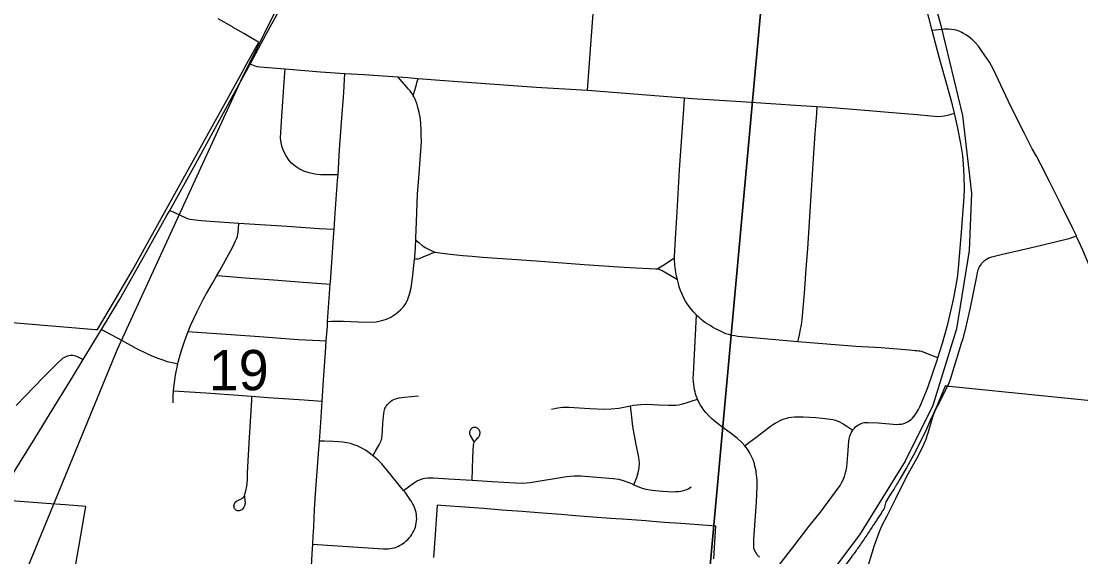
# Model space of a CAD drawing. Extents: x -1.4 to 35.4, y 0 to 22.
# Drawn here: x 19.136 to 20.238, y 16.113 to 16.67 of the extents above; entities that cross this region are included whole.
import ezdxf

# ---------------------------------------------------------------- set-up
doc = ezdxf.new("R2010")
doc.units = 0
for name, color, linetype in [('GM_X_City_Street', 7, 'Continuous'), ('GM_X_Corporation', 7, 'Continuous'), ('GM_X_County_Road', 7, 'Continuous'), ('GM_X_Rail_Line', 7, 'Continuous'), ('GM_X_Section', 7, 'Continuous'), ('GM_X_Section_Text', 7, 'Continuous'), ('GM_X_Township_Road', 7, 'Continuous'), ('GM_X_US_Route', 7, 'Continuous')]:
    doc.layers.add(name, color=color, linetype=linetype)

msp = doc.modelspace()

# ---------------------------------------------------------------- linework, layer by layer
at = {"layer": 'GM_X_City_Street'}
for points in [[(19.7254, 16.598), (19.7289, 16.6451), (19.7327, 16.6964), (19.7331, 16.7009), (19.7365, 16.7523), (19.7397, 16.7955), (19.7414, 16.8196), (19.7449, 16.8622), (19.7475, 16.8927), (19.7497, 16.9277), (19.7521, 16.968), (19.7538, 16.9977), (19.7566, 17.0405), (19.7591, 17.0733), (19.7625, 17.1159), (19.7647, 17.1446), (19.7667, 17.1814), (19.767, 17.1866), (19.7678, 17.2019), (19.7681, 17.2076)], [(19.9208, 16.0996), (19.9398, 16.124), (19.9555, 16.1444), (19.9674, 16.1595), (19.9881, 16.1873), (19.9899, 16.1905), (19.9911, 16.1932), (19.9924, 16.1964), (19.9933, 16.1993), (19.9942, 16.2029), (19.9948, 16.2064), (19.9959, 16.2191), (19.9971, 16.2332), (19.9974, 16.2358), (19.9981, 16.2386), (19.9987, 16.2402), (19.9994, 16.2419), (20.0004, 16.2436), (20.0012, 16.2447), (20.0016, 16.2454), (20.0028, 16.2468), (20.004, 16.248), (20.0054, 16.2491), (20.0069, 16.2502), (20.0084, 16.251), (20.01, 16.2517), (20.0116, 16.2522), (20.0133, 16.2526), (20.0153, 16.2528), (20.017, 16.2528), (20.0275, 16.2523), (20.0392, 16.2513), (20.0468, 16.2507), (20.049, 16.2508), (20.0513, 16.251), (20.0532, 16.2514), (20.0551, 16.252), (20.0567, 16.2527), (20.0586, 16.2536), (20.0602, 16.2547), (20.0617, 16.2559), (20.0632, 16.2572), (20.0646, 16.2588), (20.066, 16.2607), (20.0674, 16.2628), (20.0693, 16.2662), (20.0707, 16.2689), (20.0748, 16.2781), (20.079, 16.2891), (20.0891, 16.3185), (20.0895, 16.3197), (20.0944, 16.3351), (20.0998, 16.355), (20.1052, 16.3773), (20.1066, 16.384), (20.1081, 16.3914), (20.11, 16.4031), (20.1112, 16.413), (20.1139, 16.4458), (20.117, 16.4867), (20.1173, 16.4954), (20.1171, 16.5085), (20.1164, 16.521), (20.1154, 16.5303), (20.1136, 16.5426), (20.1105, 16.5585), (20.1068, 16.574), (20.1047, 16.5827), (20.0971, 16.6103), (20.0908, 16.6324), (20.0835, 16.66), (20.0684, 16.7195)], [(19.3745, 16.6251), (19.3759, 16.6246), (19.3795, 16.6233), (19.3819, 16.6227), (19.3846, 16.6222), (19.4109, 16.6201), (19.4478, 16.6172), (19.473, 16.6155), (19.4929, 16.6142), (19.528, 16.6118), (19.5384, 16.6111), (19.5492, 16.6103), (19.5719, 16.6086), (19.624, 16.6048), (19.672, 16.6013), (19.7254, 16.598), (19.8262, 16.5901), (19.8343, 16.5895), (19.8849, 16.5862), (19.9469, 16.5822), (19.9641, 16.581), (19.9841, 16.5796), (20.0094, 16.5776), (20.0465, 16.5745), (20.068, 16.5727), (20.0897, 16.5708), (20.0934, 16.571), (20.0963, 16.5715), (20.0996, 16.5721), (20.1024, 16.5729), (20.1068, 16.574)], [(19.4659, 16.51), (19.4612, 16.51), (19.4531, 16.51), (19.4475, 16.5102), (19.4419, 16.5108), (19.4358, 16.5121), (19.4305, 16.5139), (19.4255, 16.5164), (19.4213, 16.5191), (19.4175, 16.5223), (19.4152, 16.5251), (19.412, 16.5297), (19.4097, 16.5342), (19.4079, 16.5389), (19.4067, 16.5432), (19.4063, 16.5459), (19.4061, 16.5483), (19.4073, 16.5711), (19.41, 16.6065), (19.4106, 16.6159), (19.4109, 16.6201)], [(19.4509, 16.2965), (19.4527, 16.3255), (19.4536, 16.3374), (19.4548, 16.3527), (19.4551, 16.3576), (19.4577, 16.3963), (19.4579, 16.3984), (19.4612, 16.4449), (19.4618, 16.4536), (19.463, 16.4702), (19.4655, 16.5043), (19.4659, 16.51), (19.4676, 16.5364), (19.4694, 16.5645), (19.472, 16.5957), (19.4727, 16.6092), (19.473, 16.6155)], [(19.4551, 16.3576), (19.4592, 16.3578), (19.461, 16.3578), (19.4715, 16.3579), (19.4869, 16.3572), (19.4993, 16.357), (19.5055, 16.3574), (19.5116, 16.3586), (19.5164, 16.3601), (19.5208, 16.3622), (19.526, 16.3656), (19.5309, 16.3696), (19.5338, 16.3727), (19.5363, 16.3763), (19.5385, 16.3807), (19.5403, 16.386), (19.5418, 16.3927), (19.5432, 16.4025), (19.5455, 16.4225), (19.5456, 16.4233), (19.5462, 16.4307), (19.5464, 16.4325), (19.5465, 16.4356), (19.5469, 16.442), (19.5468, 16.4445), (19.5474, 16.4609), (19.5487, 16.4904), (19.5498, 16.5066), (19.5518, 16.5305), (19.5525, 16.5393), (19.5526, 16.5455), (19.5525, 16.5505), (19.5524, 16.5561), (19.552, 16.5636), (19.5513, 16.57), (19.5503, 16.5748), (19.549, 16.5799), (19.5481, 16.583), (19.5472, 16.5859), (19.5461, 16.5886), (19.5451, 16.5908), (19.5441, 16.5923), (19.5436, 16.5934), (19.5421, 16.5955), (19.5408, 16.5973), (19.5393, 16.5992), (19.5376, 16.6011), (19.5304, 16.6091), (19.528, 16.6118)], [(19.5441, 16.5923), (19.5455, 16.5971), (19.547, 16.6024), (19.5482, 16.6069), (19.5492, 16.6103)], [(20.0895, 16.3197), (20.077, 16.3248), (20.0728, 16.3263), (20.071, 16.3267), (20.0694, 16.3269), (20.0676, 16.3271), (20.066, 16.3273), (20.0601, 16.3278), (20.0306, 16.3301), (20.0042, 16.3318), (19.9439, 16.3366), (19.9403, 16.3369), (19.8816, 16.3422), (19.8784, 16.3426), (19.875, 16.3432), (19.8722, 16.344), (19.8693, 16.3449), (19.8664, 16.3462), (19.8635, 16.3475), (19.8607, 16.3489), (19.8578, 16.3504), (19.8551, 16.3519), (19.8527, 16.3534), (19.8503, 16.3548), (19.8479, 16.3563), (19.8457, 16.358), (19.8432, 16.3599), (19.8409, 16.362), (19.8387, 16.3643), (19.8358, 16.3673), (19.8333, 16.3702), (19.8309, 16.3733), (19.8277, 16.3779), (19.8255, 16.382), (19.8237, 16.3861), (19.8221, 16.39), (19.8207, 16.3936), (19.8198, 16.397), (19.8188, 16.4014), (19.818, 16.4048), (19.8168, 16.4111), (19.8162, 16.4164), (19.8159, 16.4214), (19.8158, 16.4238), (19.8157, 16.4248), (19.8169, 16.444), (19.8186, 16.4715), (19.8211, 16.5151), (19.8258, 16.5836), (19.8262, 16.5901)], [(19.9439, 16.3366), (19.9446, 16.3393), (19.9458, 16.3439), (19.9469, 16.3492), (19.9479, 16.3541), (19.9485, 16.3596), (19.9508, 16.3871), (19.9526, 16.4124), (19.9543, 16.4334), (19.9582, 16.4941), (19.96, 16.5217), (19.9621, 16.5529), (19.9636, 16.5738), (19.9641, 16.581)], [(19.2909, 16.4731), (19.295, 16.4711), (19.3077, 16.4652), (19.3095, 16.4646), (19.3118, 16.464), (19.3236, 16.4625), (19.3428, 16.4612), (19.3629, 16.4599), (19.413, 16.4566), (19.4462, 16.4544), (19.4618, 16.4536)], [(19.2944, 16.2731), (19.2946, 16.2797), (19.2949, 16.2854), (19.2955, 16.2918), (19.297, 16.3019), (19.2993, 16.3137), (19.2996, 16.3152), (19.3018, 16.3229), (19.3039, 16.3296), (19.3065, 16.3378), (19.3101, 16.3473), (19.3127, 16.3542), (19.319, 16.3673), (19.3259, 16.3812), (19.329, 16.3866), (19.335, 16.3967), (19.34, 16.4054), (19.343, 16.4106), (19.3564, 16.4352), (19.3593, 16.4414), (19.3603, 16.4436), (19.3612, 16.446), (19.3618, 16.4484), (19.3621, 16.4509), (19.3624, 16.454), (19.3629, 16.4599)], [(19.5469, 16.442), (19.5498, 16.4396), (19.5537, 16.4363), (19.5551, 16.4354), (19.5566, 16.4345), (19.5585, 16.4334), (19.5606, 16.4324), (19.5636, 16.4312), (19.5668, 16.4298), (19.5718, 16.4291), (19.5772, 16.4283), (19.5828, 16.4276), (19.5892, 16.4268), (19.5958, 16.4262), (19.6053, 16.4254), (19.6162, 16.4245), (19.6466, 16.4223), (19.672, 16.4205), (19.7217, 16.417), (19.7576, 16.4145), (19.7754, 16.4134), (19.7896, 16.4127), (19.7963, 16.4124), (19.7979, 16.4122), (19.7997, 16.4119), (19.8013, 16.4114), (19.8028, 16.4106), (19.8155, 16.4033), (19.8188, 16.4014)], [(19.5455, 16.4225), (19.5471, 16.4226), (19.5488, 16.4228), (19.5505, 16.4232), (19.555, 16.425), (19.5605, 16.4272), (19.5636, 16.4286), (19.5668, 16.4298)], [(19.7979, 16.4122), (19.8011, 16.4143), (19.8052, 16.417), (19.8109, 16.4207), (19.8158, 16.4238)], [(19.34, 16.4054), (19.3447, 16.405), (19.3695, 16.403), (19.3987, 16.4008), (19.4297, 16.3986), (19.4533, 16.3967), (19.4577, 16.3963)], [(19.9042, 16.1126), (19.9017, 16.1152), (19.9002, 16.1175), (19.899, 16.1199), (19.8984, 16.1221), (19.8981, 16.1243), (19.8981, 16.1276), (19.8984, 16.1313), (19.901, 16.1698), (19.9015, 16.1783), (19.9018, 16.1863), (19.9018, 16.1897), (19.9016, 16.1925), (19.9014, 16.1955), (19.9011, 16.1981), (19.9008, 16.2004), (19.9005, 16.2024), (19.9, 16.205), (19.8994, 16.2074), (19.8989, 16.2096), (19.8983, 16.2116), (19.8974, 16.2138), (19.8965, 16.216), (19.8952, 16.2187), (19.8937, 16.2216), (19.8917, 16.2248), (19.889, 16.2284), (19.8857, 16.2318), (19.8809, 16.2363), (19.8738, 16.2419), (19.8648, 16.2482), (19.8604, 16.2515), (19.8566, 16.2547), (19.8541, 16.2569), (19.8517, 16.2593), (19.8483, 16.2629), (19.8464, 16.2655), (19.8444, 16.2682), (19.8427, 16.2707), (19.8415, 16.273), (19.8397, 16.277), (19.8393, 16.278), (19.8384, 16.2803), (19.8376, 16.2826), (19.8371, 16.2846), (19.8365, 16.2868), (19.8361, 16.2895), (19.8357, 16.2921), (19.8354, 16.2954), (19.8353, 16.2988), (19.8354, 16.303), (19.8387, 16.3643)], [(19.2198, 16.3493), (19.2416, 16.3378), (19.2558, 16.33), (19.2686, 16.3237), (19.2741, 16.3214), (19.2795, 16.3192), (19.2837, 16.3177), (19.2883, 16.3162), (19.2917, 16.3153), (19.2952, 16.3145), (19.2993, 16.3137)], [(19.3101, 16.3473), (19.3144, 16.347), (19.3547, 16.3441), (19.3844, 16.342), (19.4243, 16.3388), (19.4469, 16.3377), (19.4536, 16.3374)], [(19.1314, 16.2702), (19.1596, 16.2997), (19.1745, 16.3147), (19.1787, 16.3185), (19.1802, 16.3197), (19.1817, 16.3206), (19.1831, 16.3214), (19.1845, 16.3219), (19.186, 16.3223), (19.1875, 16.3226), (19.1887, 16.3227), (19.19, 16.3226), (19.1914, 16.3223), (19.193, 16.3219), (19.194, 16.3215), (19.1988, 16.3192), (19.2009, 16.3182)], [(19.2949, 16.2854), (19.3005, 16.2851), (19.3286, 16.2834), (19.3764, 16.28), (19.3931, 16.2788), (19.4306, 16.2761), (19.4446, 16.2752), (19.4494, 16.2748)], [(19.3687, 16.176), (19.3691, 16.171), (19.3692, 16.1697), (19.3692, 16.1689), (19.3691, 16.1681), (19.3689, 16.1671), (19.3686, 16.166), (19.3682, 16.1652), (19.3678, 16.1645), (19.3671, 16.1635), (19.3664, 16.1626), (19.3658, 16.162), (19.3649, 16.1615), (19.364, 16.1611), (19.3632, 16.1609), (19.3623, 16.1609), (19.3613, 16.1609), (19.3605, 16.1612), (19.3599, 16.1615), (19.3594, 16.162), (19.3588, 16.1626), (19.3584, 16.1634), (19.358, 16.1642), (19.3578, 16.1653), (19.3577, 16.1664), (19.3578, 16.1673), (19.3581, 16.1682), (19.3585, 16.169), (19.359, 16.1698), (19.3604, 16.1708), (19.3617, 16.1716), (19.363, 16.1723), (19.3655, 16.1733), (19.3663, 16.1739), (19.3671, 16.1747), (19.3678, 16.1755), (19.3683, 16.1761), (19.3687, 16.1768), (19.3701, 16.1815), (19.371, 16.1865), (19.3716, 16.1931), (19.3719, 16.2004), (19.3737, 16.2371), (19.3761, 16.2754), (19.3764, 16.28)], [(19.5022, 16.2181), (19.5049, 16.223), (19.5085, 16.2296), (19.5104, 16.233), (19.5109, 16.2343), (19.5113, 16.2357), (19.5115, 16.237), (19.5117, 16.2385), (19.5122, 16.2448), (19.5126, 16.2521), (19.5131, 16.2588), (19.5134, 16.2618), (19.5138, 16.2644), (19.5141, 16.2659), (19.5147, 16.2672), (19.5153, 16.2684), (19.5161, 16.2696), (19.5174, 16.2713), (19.5189, 16.273), (19.5206, 16.2746), (19.5222, 16.2759), (19.524, 16.2767), (19.5257, 16.2773), (19.5293, 16.2783), (19.5349, 16.2789), (19.5494, 16.2803)], [(19.6877, 16.2664), (19.6943, 16.268), (19.6992, 16.2686), (19.706, 16.2687), (19.7277, 16.2673), (19.7425, 16.2665), (19.75, 16.2667), (19.758, 16.2676), (19.7699, 16.2699), (19.7732, 16.2706), (19.7806, 16.2715), (19.788, 16.2716), (19.7991, 16.2709), (19.8096, 16.2705), (19.8132, 16.2705), (19.8171, 16.2708), (19.82, 16.2711), (19.8232, 16.2717), (19.8256, 16.2723), (19.8278, 16.2731), (19.833, 16.2748), (19.8397, 16.277)], [(19.7736, 16.188), (19.7757, 16.1932), (19.7767, 16.1955), (19.7781, 16.2002), (19.779, 16.2057), (19.7792, 16.2107), (19.7786, 16.2162), (19.7756, 16.2314), (19.7725, 16.2485), (19.7709, 16.2614), (19.7699, 16.2699)], [(19.889, 16.2284), (19.8928, 16.2314), (19.9003, 16.2371), (19.9154, 16.2487), (19.9178, 16.2503), (19.9204, 16.2519), (19.9232, 16.2535), (19.9255, 16.2547), (19.9278, 16.2556), (19.9299, 16.2563), (19.9324, 16.2571), (19.9348, 16.2577), (19.9373, 16.2581), (19.9405, 16.2584), (19.9448, 16.2587), (19.9497, 16.2585), (19.9626, 16.2577), (19.9694, 16.2572), (19.978, 16.2561), (19.9805, 16.2556), (19.9833, 16.2549), (19.9872, 16.2535), (19.9913, 16.2513), (19.9948, 16.249), (20.0012, 16.2447)], [(19.6052, 16.1928), (19.6062, 16.2163), (19.6069, 16.2293), (19.607, 16.2306), (19.6073, 16.2317), (19.6076, 16.2326), (19.6081, 16.2334), (19.6094, 16.2347), (19.6101, 16.2355), (19.6109, 16.2361), (19.6116, 16.2369), (19.6123, 16.2378), (19.6126, 16.2383), (19.6129, 16.2389), (19.6133, 16.2398), (19.6135, 16.2407), (19.6136, 16.2416), (19.6136, 16.2425), (19.6134, 16.2434), (19.6131, 16.2443), (19.6126, 16.2451), (19.612, 16.2458), (19.6114, 16.2464), (19.6107, 16.2469), (19.6099, 16.2472), (19.6091, 16.2475), (19.6081, 16.2476), (19.6073, 16.2475), (19.6065, 16.2474), (19.6058, 16.2472), (19.605, 16.2467), (19.6043, 16.2461), (19.6038, 16.2454), (19.6033, 16.2445), (19.6029, 16.2437), (19.6027, 16.2428), (19.6026, 16.2419), (19.6027, 16.241), (19.6029, 16.2401), (19.6032, 16.2392), (19.6071, 16.2325)], [(19.4398, 16.1262), (19.4446, 16.1258), (19.513, 16.1214), (19.5156, 16.1213), (19.5179, 16.1214), (19.5202, 16.1216), (19.5222, 16.1219), (19.5246, 16.1224), (19.5264, 16.123), (19.5282, 16.1238), (19.5298, 16.1247), (19.5319, 16.1259), (19.5333, 16.1269), (19.5349, 16.128), (19.5368, 16.1296), (19.5386, 16.1312), (19.54, 16.1328), (19.5415, 16.1345), (19.5427, 16.1363), (19.5438, 16.1382), (19.5447, 16.1401), (19.5456, 16.1421), (19.5463, 16.144), (19.5468, 16.1462), (19.5473, 16.1482), (19.5476, 16.1504), (19.5477, 16.1529), (19.5476, 16.1547), (19.5474, 16.1568), (19.547, 16.159), (19.5464, 16.1612), (19.5458, 16.1631), (19.5449, 16.1653), (19.5438, 16.1677), (19.5423, 16.1704), (19.5407, 16.1731), (19.5356, 16.1801), (19.534, 16.1821), (19.5282, 16.1893), (19.5207, 16.1983), (19.5113, 16.2096), (19.5076, 16.2134), (19.5028, 16.2177), (19.5022, 16.2181), (19.4997, 16.2201), (19.4968, 16.2221), (19.4943, 16.2238), (19.4919, 16.2254), (19.4887, 16.2271), (19.4858, 16.2283), (19.4823, 16.2296), (19.4787, 16.2307), (19.4749, 16.2315), (19.4709, 16.2322), (19.4663, 16.2327), (19.4609, 16.233), (19.452, 16.2332), (19.4466, 16.2333)], [(19.534, 16.1821), (19.5392, 16.1858), (19.5444, 16.1896), (19.5465, 16.191), (19.5487, 16.1922), (19.551, 16.1932), (19.5534, 16.194), (19.5563, 16.1947), (19.5592, 16.195), (19.5653, 16.195), (19.5807, 16.1942), (19.6052, 16.1928), (19.626, 16.1913), (19.6506, 16.1898), (19.6576, 16.1895), (19.6617, 16.1899), (19.6656, 16.1904), (19.7036, 16.1964), (19.7116, 16.1972), (19.7185, 16.1972), (19.7519, 16.1946), (19.758, 16.1936), (19.7634, 16.1921), (19.7709, 16.1891), (19.7736, 16.188), (19.7812, 16.1847), (19.7836, 16.184), (19.7859, 16.1833), (19.7927, 16.1822), (19.8032, 16.1812), (19.8144, 16.1807), (19.8173, 16.1808), (19.8199, 16.181), (19.8223, 16.1813), (19.8242, 16.1817), (19.8264, 16.1823), (19.8283, 16.183), (19.8301, 16.1838), (19.8317, 16.1847), (19.8332, 16.1857)]]:
    msp.add_lwpolyline(points, dxfattribs=at)
at = {"layer": 'GM_X_Corporation'}
for points in [[(19.0526, 16.3628), (19.2136, 16.3494), (19.2157, 16.3492), (19.2335, 16.3792), (19.2523, 16.4111), (19.3647, 16.6139), (19.3707, 16.6249), (19.3836, 16.648), (19.3816, 16.6491), (19.375, 16.6529), (19.3681, 16.6568), (19.3568, 16.6633), (19.356, 16.6637), (19.3412, 16.6722)], [(20.307, 16.2693), (20.1972, 16.2805), (20.1012, 16.2902), (20.1008, 16.2902), (20.0993, 16.2904), (20.0993, 16.2904), (20.099, 16.2904), (20.0988, 16.2905), (20.0984, 16.2905), (20.0974, 16.2906), (20.0973, 16.2906), (20.0972, 16.2904), (20.093, 16.2803), (20.0881, 16.2688), (20.0834, 16.2583), (20.0829, 16.2572), (20.0828, 16.257), (20.0779, 16.2458), (20.0713, 16.2322), (20.0644, 16.2188), (20.0571, 16.2056), (20.0494, 16.1926), (20.0494, 16.1926), (20.0482, 16.1907), (20.0482, 16.1907), (20.0468, 16.1883), (20.0467, 16.1882), (20.0454, 16.1861), (20.0453, 16.1859), (20.044, 16.1838), (20.044, 16.1838), (20.0426, 16.1816), (20.0426, 16.1815), (20.0425, 16.1814), (20.0412, 16.1793), (20.0411, 16.1792), (20.0397, 16.177), (20.0397, 16.1769), (20.0384, 16.1749), (20.0383, 16.1747), (20.0369, 16.1726), (20.0369, 16.1724), (20.0355, 16.1702), (20.0337, 16.1632), (20.0322, 16.1608), (20.0321, 16.1607), (20.0306, 16.1584), (20.0305, 16.1582), (20.0289, 16.1558), (20.0289, 16.1557), (20.0273, 16.1533), (20.0273, 16.1532), (20.0257, 16.1509), (20.0257, 16.1508), (20.0241, 16.1484), (20.0241, 16.1483), (20.024, 16.1482), (20.0225, 16.1459), (20.0224, 16.1458), (20.021, 16.1435), (20.0209, 16.1435), (20.0209, 16.1434), (20.0193, 16.141), (20.0185, 16.1397), (20.0184, 16.1396), (20.0175, 16.1383), (20.0175, 16.1382), (20.0166, 16.1369), (20.0166, 16.1368), (20.0156, 16.1355), (20.0156, 16.1354), (20.0147, 16.1341), (20.0139, 16.1328), (20.0138, 16.1327), (20.0129, 16.1313), (20.0128, 16.1313), (20.0119, 16.1299), (20.0119, 16.1299), (20.011, 16.1286), (20.0109, 16.1285), (20.01, 16.1272), (20.0091, 16.1259), (20.0091, 16.1258), (20.0081, 16.1245), (20.0081, 16.1244), (20.0072, 16.1231), (20.0071, 16.1231), (20.0062, 16.1217), (20.0061, 16.1217), (20.0052, 16.1204), (20.0043, 16.1191), (20.0042, 16.119), (20.0033, 16.1177), (20.0033, 16.1176), (20.0023, 16.1163), (20.0023, 16.1163), (20.0013, 16.115), (20.0013, 16.1149), (20.0003, 16.1136), (20.0002, 16.1134), (20.0002, 16.1134), (19.9873, 16.0962)], [(19.1911, 16.0935), (19.1966, 16.1252), (19.2036, 16.1654), (19.1823, 16.167), (19.1625, 16.1685), (19.1214, 16.1716)], [(19.8567, 16.1109), (19.8584, 16.1401), (19.8587, 16.1443), (19.8587, 16.1448), (19.8545, 16.1451), (19.8222, 16.1475), (19.8052, 16.1488), (19.793, 16.1497), (19.7859, 16.1503), (19.7665, 16.1517), (19.7614, 16.1521), (19.7547, 16.1526), (19.7493, 16.153), (19.7308, 16.1544), (19.7127, 16.1558), (19.698, 16.1569), (19.6785, 16.1584), (19.6573, 16.16), (19.6414, 16.1612), (19.6364, 16.1616), (19.6171, 16.1631), (19.5979, 16.1646), (19.5774, 16.1662), (19.569, 16.1668), (19.5669, 16.1362), (19.5653, 16.1122)]]:
    msp.add_lwpolyline(points, dxfattribs=at)
at = {"layer": 'GM_X_County_Road'}
msp.add_line((20.0935, 16.661), (20.0835, 16.66), dxfattribs=at)
for points in [[(20.2336, 16.4466), (20.23, 16.4543), (20.2178, 16.4787), (20.2057, 16.5032), (20.1963, 16.5214), (20.192, 16.5293), (20.1877, 16.5372), (20.1792, 16.5538), (20.1655, 16.5809), (20.1473, 16.6194), (20.1432, 16.627), (20.1386, 16.6342), (20.1347, 16.6396), (20.1317, 16.6437), (20.1281, 16.6479), (20.1259, 16.65), (20.1236, 16.652), (20.1215, 16.6538), (20.1188, 16.6557), (20.1164, 16.6571), (20.1146, 16.6581), (20.1126, 16.6589), (20.1107, 16.6597), (20.1085, 16.6603), (20.1065, 16.6608), (20.1037, 16.6612), (20.1009, 16.6614), (20.0986, 16.6614), (20.0966, 16.6613), (20.0935, 16.661)], [(20.3068, 16.2697), (20.2994, 16.287), (20.2958, 16.2962), (20.2893, 16.3128), (20.2777, 16.3409), (20.2617, 16.3793), (20.252, 16.4036), (20.2405, 16.4316), (20.2342, 16.4453), (20.2336, 16.4466)]]:
    msp.add_lwpolyline(points, dxfattribs=at)
at = {"layer": 'GM_X_Rail_Line'}
for points in [[(19.8725, 17.517), (19.8502, 17.4998), (19.8335, 17.4746), (19.6736, 17.192), (19.4735, 16.8265), (19.3645, 16.6075), (19.2362, 16.3284), (19.0972, 15.9915), (19.0413, 15.8576), (19.0265, 15.8157), (18.9943, 15.721), (18.9766, 15.6329), (18.898, 15.2663)], [(19.8725, 17.517), (19.8957, 17.4209), (20.0339, 16.8779), (20.0928, 16.6653), (20.1153, 16.5716), (20.1244, 16.491), (20.1222, 16.4315), (20.1089, 16.3501), (20.0842, 16.2702), (20.0556, 16.2126), (20.0082, 16.1358), (19.9584, 16.07), (19.8883, 15.9911), (19.7786, 15.8725), (19.6754, 15.7607), (19.6249, 15.6997), (19.5748, 15.6194), (19.5405, 15.5353), (19.507, 15.4036), (19.4789, 15.286)]]:
    msp.add_lwpolyline(points, dxfattribs=at)
at = {"layer": 'GM_X_Section'}
msp.add_lwpolyline([(19.9161, 16.7998), (19.823, 15.7773), (18.8122, 15.8676), (18.8977, 16.8845)], close=True, dxfattribs=at)
msp.add_lwpolyline([(19.823, 15.7773), (19.9161, 16.7998)], dxfattribs=at)
at = {"layer": 'GM_X_Township_Road'}
msp.add_line((19.4494, 16.2748), (19.4509, 16.2965), dxfattribs=at)
for points in [[(20.0995, 16.29), (20.1013, 16.2938), (20.1029, 16.2978), (20.1081, 16.3147), (20.1118, 16.3271), (20.1143, 16.335), (20.1159, 16.3399), (20.1188, 16.3506), (20.1221, 16.3658), (20.1231, 16.3706), (20.1301, 16.4045), (20.1308, 16.4086), (20.1316, 16.4114), (20.1321, 16.4128), (20.1326, 16.414), (20.1338, 16.4158), (20.1354, 16.4181), (20.1366, 16.4195), (20.1378, 16.4207), (20.1394, 16.422), (20.1409, 16.4229), (20.1423, 16.4237), (20.1437, 16.4243), (20.1447, 16.4246), (20.1456, 16.4249), (20.1554, 16.4271), (20.1765, 16.4321), (20.1959, 16.4365), (20.2145, 16.441), (20.2216, 16.4427), (20.2261, 16.4439), (20.231, 16.4457), (20.2336, 16.4466)], [(20.0316, 16.146), (20.0369, 16.1558), (20.0414, 16.1647), (20.0459, 16.1735), (20.0574, 16.1968), (20.0678, 16.2152), (20.074, 16.2274), (20.0758, 16.2315), (20.0773, 16.2354), (20.0786, 16.239), (20.0798, 16.243), (20.0835, 16.2562), (20.0842, 16.2585), (20.085, 16.2606), (20.0866, 16.2641), (20.0893, 16.2697), (20.0995, 16.29)], [(19.4398, 16.1262), (19.4402, 16.1345), (19.4407, 16.1443), (19.4413, 16.1623), (19.4423, 16.1784), (19.4457, 16.2205), (19.4466, 16.2333), (19.4479, 16.2527), (19.4494, 16.2748)], [(19.9275, 16.0167), (19.9311, 16.0173), (19.9342, 16.0184), (19.9436, 16.0221), (19.9528, 16.0261), (19.9646, 16.0312), (19.9853, 16.0422), (19.9912, 16.0457), (19.9956, 16.0491), (19.9991, 16.0526), (20.0021, 16.0566), (20.0056, 16.0624), (20.0073, 16.0664), (20.0098, 16.0748), (20.0137, 16.0904), (20.0175, 16.1048), (20.0214, 16.1173), (20.0237, 16.1251), (20.026, 16.1319), (20.0288, 16.1393), (20.0316, 16.146)], [(19.4376, 16.0759), (19.4375, 16.08), (19.438, 16.0916), (19.4384, 16.1033), (19.4391, 16.1162), (19.4398, 16.1262)]]:
    msp.add_lwpolyline(points, dxfattribs=at)
at = {"layer": 'GM_X_US_Route'}
for points in [[(19.3592, 16.5972), (19.3745, 16.6251), (19.3861, 16.6464), (19.3952, 16.664), (19.4001, 16.6725), (19.4086, 16.6889), (19.4194, 16.7092), (19.4256, 16.7216), (19.4313, 16.7331), (19.436, 16.7421), (19.443, 16.7554), (19.4628, 16.7938), (19.4838, 16.8348), (19.4865, 16.8398), (19.4962, 16.8583), (19.5186, 16.8991), (19.5241, 16.9093), (19.5293, 16.9188), (19.5381, 16.9348), (19.5471, 16.9511), (19.556, 16.9677)], [(19.1113, 16.1719), (19.1269, 16.1974), (19.1507, 16.2361), (19.1669, 16.2626), (19.1815, 16.2864), (19.1886, 16.2981), (19.2009, 16.3182), (19.2198, 16.3493), (19.2389, 16.3808), (19.2619, 16.4213), (19.2883, 16.4685), (19.2909, 16.4731), (19.3215, 16.5282), (19.3592, 16.5972)]]:
    msp.add_lwpolyline(points, dxfattribs=at)

# ---------------------------------------------------------------- texts
at = {"layer": 'GM_X_Section_Text'}
msp.add_text('19', height=0.04186, rotation=0, dxfattribs=at).set_placement((19.3315, 16.2862))

doc.saveas('drawing.dxf')
